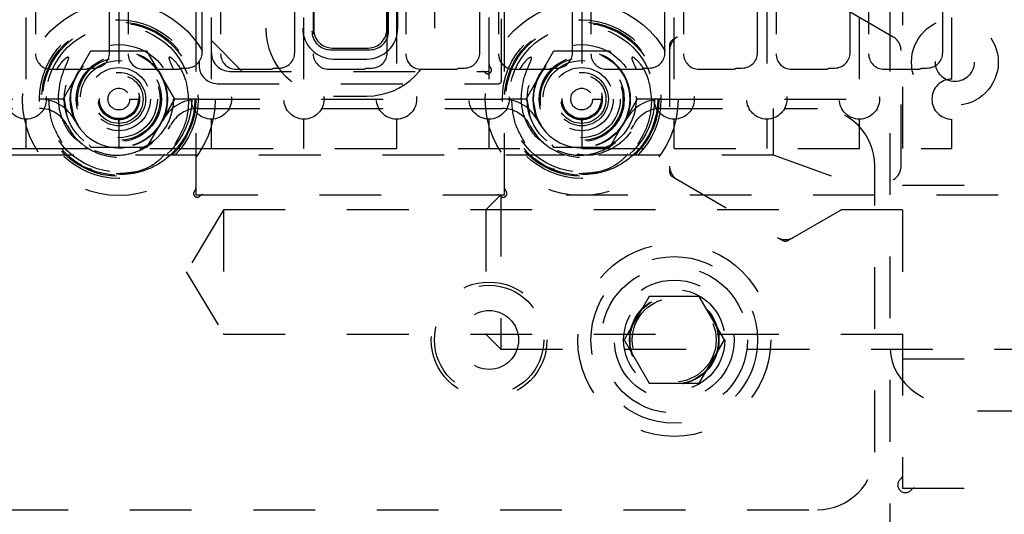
# Model space of a CAD drawing. Header units: inches. Extents: x 1880 to 2363, y -453 to -54.
# Tile 534 of 656: x 1907.767 to 1909.362, y -122.127 to -121.326. Entities that reach past the tile are written whole.
import ezdxf

# ---------------------------------------------------------------- set-up
doc = ezdxf.new("R2010")
doc.units = ezdxf.units.IN
doc.header["$LTSCALE"] = 0.5
doc.header["$MEASUREMENT"] = 0
doc.linetypes.add('HIDDEN', pattern=[0.225, 0.15, -0.075])
doc.layers.add('SID-M-H', color=4, linetype='HIDDEN')

msp = doc.modelspace()

# ---------------------------------------------------------------- linework, layer by layer
at = {"layer": 'SID-M-H'}
for p, q in [((1909.17767, -124.20932), (1909.17767, -117.70932)), ((1909.19734, -119.83432), (1909.19734, -122.08432)), ((1908.05267, -120.30932), (1908.05267, -121.60932)), ((1908.55267, -121.60932), (1908.55267, -120.33932)), ((1907.77767, -121.42182), (1907.77767, -120.49682)), ((1907.92767, -120.49682), (1907.92767, -121.42182)), ((1908.07767, -121.42182), (1908.07767, -120.49682)), ((1908.22767, -121.42182), (1908.22767, -120.49682)), ((1908.37767, -120.49682), (1908.37767, -121.42182)), ((1908.52767, -121.42182), (1908.52767, -120.49682)), ((1908.67767, -120.49682), (1908.67767, -121.42182)), ((1908.82767, -121.42182), (1908.82767, -120.49682)), ((1908.97767, -120.49682), (1908.97767, -121.42182)), ((1909.12767, -121.42182), (1909.12767, -120.49682)), ((1909.27767, -121.42182), (1909.27767, -120.49682)), ((1908.16562, -120.57932), (1908.16562, -121.33932)), ((1908.22562, -120.57932), (1908.22562, -121.33932)), ((1908.24062, -120.57432), (1908.24062, -121.34432)), ((1908.36471, -121.34432), (1908.36471, -120.57432)), ((1908.37971, -121.33932), (1908.37971, -120.57932)), ((1908.43971, -121.33932), (1908.43971, -120.57932)), ((1908.05767, -120.79432), (1908.05767, -121.39932)), ((1908.54767, -121.42432), (1908.54767, -120.79432)), ((1907.79267, -121.04893), (1907.79267, -121.38093)), ((1907.91267, -121.37893), (1907.91267, -121.04893)), ((1907.94267, -121.04893), (1907.94267, -121.38093)), ((1908.06267, -121.37893), (1908.06267, -121.04893)), ((1908.09267, -121.04893), (1908.09267, -121.38093)), ((1908.21267, -121.37893), (1908.21267, -121.04893)), ((1908.24267, -121.04893), (1908.24267, -121.38093)), ((1908.36267, -121.37893), (1908.36267, -121.04893)), ((1908.39267, -121.04893), (1908.39267, -121.38093)), ((1908.51267, -121.37893), (1908.51267, -121.04893)), ((1908.54267, -121.04893), (1908.54267, -121.38093)), ((1908.66267, -121.37893), (1908.66267, -121.04893)), ((1908.69267, -121.04893), (1908.69267, -121.38093)), ((1908.81267, -121.37893), (1908.81267, -121.04893)), ((1908.84267, -121.04893), (1908.84267, -121.38093)), ((1908.96267, -121.37893), (1908.96267, -121.04893)), ((1908.99267, -121.04893), (1908.99267, -121.38093)), ((1909.11267, -121.37893), (1909.11267, -121.04893)), ((1909.14267, -121.04893), (1909.14267, -121.38093)), ((1909.26267, -121.37893), (1909.26267, -121.04893)), ((1908.24345, -121.06615), (1908.24345, -121.34149)), ((1908.36188, -121.34149), (1908.36188, -121.06615)), ((1909.00267, -121.2557), (1908.82517, -121.35818)), ((1909.18267, -121.35385), (1909.01267, -121.2557)), ((1908.07767, -121.35932), (1908.12767, -121.40932)), ((1907.83748, -121.45432), (1907.88258, -121.37622)), ((1907.88258, -121.37622), (1907.97276, -121.37622)), ((1907.97276, -121.37622), (1908.01785, -121.45432)), ((1908.27062, -121.37432), (1908.33471, -121.37432)), ((1908.27345, -121.37149), (1908.33188, -121.37149)), ((1908.58748, -121.45432), (1908.63258, -121.37622)), ((1908.63258, -121.37622), (1908.72276, -121.37622)), ((1908.72276, -121.37622), (1908.72523, -121.38049)), ((1908.82017, -121.36684), (1908.82017, -121.5718)), ((1909.19517, -121.56314), (1909.19517, -121.3755)), ((1908.27562, -121.38932), (1908.32971, -121.38932)), ((1907.81767, -121.40593), (1907.87267, -121.40593)), ((1907.87867, -121.40393), (1907.88767, -121.40393)), ((1907.96767, -121.40593), (1908.02267, -121.40593)), ((1908.02867, -121.40393), (1908.03767, -121.40393)), ((1908.10767, -121.40932), (1908.52767, -121.40932)), ((1908.11767, -121.40593), (1908.17267, -121.40593)), ((1908.17867, -121.40393), (1908.18767, -121.40393)), ((1908.26767, -121.40593), (1908.32267, -121.40593)), ((1908.32867, -121.40393), (1908.33767, -121.40393)), ((1908.41767, -121.40593), (1908.47267, -121.40593)), ((1908.47867, -121.40393), (1908.48767, -121.40393)), ((1908.56767, -121.40593), (1908.62267, -121.40593)), ((1908.62867, -121.40393), (1908.63767, -121.40393)), ((1908.71767, -121.40593), (1908.77267, -121.40593)), ((1908.77867, -121.40393), (1908.78767, -121.40393)), ((1908.86767, -121.40593), (1908.92267, -121.40593)), ((1908.92867, -121.40393), (1908.93767, -121.40393)), ((1909.01767, -121.40593), (1909.07267, -121.40593)), ((1909.07867, -121.40393), (1909.08767, -121.40393)), ((1909.16767, -121.40593), (1909.22267, -121.40593)), ((1909.22867, -121.40393), (1909.23767, -121.40393)), ((1907.92767, -121.42282), (1907.92767, -121.42282)), ((1908.08767, -121.42932), (1908.54267, -121.42932)), ((1908.67767, -121.42282), (1908.67767, -121.42282)), ((1907.45611, -121.45442), (1907.79922, -121.45442)), ((1907.83942, -121.45432), (1907.80442, -121.45432)), ((1907.84023, -121.45908), (1907.83748, -121.45432)), ((1907.84417, -121.48199), (1907.83942, -121.45432)), ((1907.84867, -121.45432), (1907.85468, -121.48455)), ((1907.94528, -121.45432), (1907.95916, -121.45432)), ((1907.96113, -121.45432), (1907.96113, -121.45432)), ((1907.97097, -121.45432), (1907.97097, -121.45432)), ((1908.01785, -121.45432), (1907.97276, -121.53242)), ((1908.05092, -121.45432), (1908.016, -121.45432)), ((1908.05611, -121.45442), (1908.54922, -121.45442)), ((1908.27562, -121.44932), (1908.32971, -121.44932)), ((1908.58942, -121.45432), (1908.55442, -121.45432)), ((1908.59023, -121.45908), (1908.58748, -121.45432)), ((1908.59417, -121.48199), (1908.58942, -121.45432)), ((1908.59867, -121.45432), (1908.60468, -121.48455)), ((1908.69528, -121.45432), (1908.70916, -121.45432)), ((1908.71113, -121.45432), (1908.71113, -121.45432)), ((1908.72097, -121.45432), (1908.72097, -121.45432)), ((1908.76785, -121.45432), (1908.72276, -121.53242)), ((1908.7651, -121.44955), (1908.76785, -121.45432)), ((1908.80092, -121.45432), (1908.766, -121.45432)), ((1908.80611, -121.45442), (1909.17767, -121.45442)), ((1907.45611, -121.46942), (1907.79922, -121.46942)), ((1908.05611, -121.46942), (1908.54922, -121.46942)), ((1908.80611, -121.46942), (1909.05967, -121.46942)), ((1908.98782, -121.46942), (1908.98782, -121.54432)), ((1907.77767, -121.53432), (1907.77767, -121.48682)), ((1907.85468, -121.48455), (1907.8572, -121.49003)), ((1907.92767, -121.48682), (1907.92767, -121.53432)), ((1908.07767, -121.53432), (1908.07767, -121.48682)), ((1908.22767, -121.53432), (1908.22767, -121.48682)), ((1908.37767, -121.48682), (1908.37767, -121.53432)), ((1908.52767, -121.53432), (1908.52767, -121.48682)), ((1908.60468, -121.48455), (1908.6072, -121.49003)), ((1908.67767, -121.48682), (1908.67767, -121.53432)), ((1908.82767, -121.53432), (1908.82767, -121.48682)), ((1908.97767, -121.48682), (1908.97767, -121.53432)), ((1909.12767, -121.53432), (1909.12767, -121.48682)), ((1909.27767, -121.53432), (1909.27767, -121.48682)), ((1907.47767, -121.53432), (1907.77767, -121.53432)), ((1907.77767, -121.53432), (1908.07767, -121.53432)), ((1907.88258, -121.53242), (1907.88011, -121.52814)), ((1907.97276, -121.53242), (1907.88258, -121.53242)), ((1907.97956, -121.52628), (1907.96113, -121.53558)), ((1908.07767, -121.53432), (1908.82767, -121.53432)), ((1908.63258, -121.53242), (1908.63011, -121.52814)), ((1908.72276, -121.53242), (1908.63258, -121.53242)), ((1908.72956, -121.52628), (1908.71113, -121.53558)), ((1908.82767, -121.53432), (1909.27767, -121.53432)), ((1907.3548, -121.54432), (1907.90054, -121.54432)), ((1907.9548, -121.54432), (1908.65054, -121.54432)), ((1908.7048, -121.54432), (1908.98782, -121.54432)), ((1908.98782, -121.54432), (1909.15267, -121.60432)), ((1907.92767, -121.57243), (1907.92767, -121.57243)), ((1908.67767, -121.57243), (1908.67767, -121.57243)), ((1909.15267, -122.02642), (1909.15267, -121.56242)), ((1908.82517, -121.58046), (1909.00267, -121.68294)), ((1909.01267, -121.68294), (1909.18267, -121.58479)), ((1909.19734, -121.59382), (1909.67234, -121.59382)), ((1908.05267, -121.60932), (1909.51303, -121.60932)), ((1908.54684, -121.60932), (1908.52234, -121.63382)), ((1908.54684, -121.60932), (1908.54684, -121.85932)), ((1908.09734, -121.63382), (1908.03695, -121.73432)), ((1908.09734, -121.63382), (1908.09734, -121.83482)), ((1909.19734, -121.63382), (1908.09734, -121.63382)), ((1908.52234, -121.63382), (1908.52234, -121.83482)), ((1908.03695, -121.73432), (1908.09734, -121.83482)), ((1908.78707, -121.7741), (1908.74648, -121.84442)), ((1908.86826, -121.7741), (1908.78707, -121.7741)), ((1908.90886, -121.84442), (1908.86826, -121.7741)), ((1908.09734, -121.83482), (1909.19734, -121.83482)), ((1908.52234, -121.83482), (1908.54684, -121.85932)), ((1908.74648, -121.84442), (1908.78707, -121.91473)), ((1908.86826, -121.91473), (1908.90886, -121.84442)), ((1908.54684, -121.85932), (1909.52194, -121.85932)), ((1909.19734, -121.87482), (1909.67234, -121.87482)), ((1908.78707, -121.91473), (1908.86826, -121.91473)), ((1909.31909, -121.95932), (1910.17767, -121.95932)), ((1909.19734, -122.08432), (1909.67767, -122.08432)), ((1905.54567, -122.11942), (1909.05967, -122.11942))]:
    msp.add_line(p, q, dxfattribs=at)
for centre, radius in [((1907.92767, -121.45432), 0.15625), ((1908.67767, -121.45432), 0.15625), ((1907.92767, -121.45432), 0.1285), ((1907.92767, -121.45432), 0.125), ((1907.92767, -121.45432), 0.12325), ((1908.67767, -121.45432), 0.1285), ((1908.67767, -121.45432), 0.125), ((1908.67767, -121.45432), 0.12325), ((1909.28234, -121.39432), 0.07031), ((1907.92767, -121.45432), 0.11811), ((1908.67767, -121.45432), 0.11811), ((1909.28234, -121.39432), 0.0315), ((1907.92767, -121.45432), 0.08825), ((1907.92767, -121.45432), 0.07874), ((1907.92767, -121.45432), 0.078), ((1908.67767, -121.45432), 0.08825), ((1908.67767, -121.45432), 0.07874), ((1908.67767, -121.45432), 0.078), ((1907.92767, -121.45432), 0.0689), ((1907.92767, -121.45432), 0.06693), ((1907.92767, -121.45432), 0.0625), ((1908.67767, -121.45432), 0.0689), ((1908.67767, -121.45432), 0.06693), ((1908.67767, -121.45432), 0.0625), ((1907.92767, -121.45432), 0.05118), ((1907.92767, -121.45432), 0.04331), ((1908.67767, -121.45432), 0.05118), ((1908.67767, -121.45432), 0.04331), ((1907.77767, -121.45432), 0.0325), ((1907.92767, -121.45432), 0.03937), ((1907.92767, -121.45432), 0.03346), ((1907.92767, -121.45432), 0.0325), ((1907.92767, -121.45432), 0.0315), ((1907.92767, -121.45432), 0.0315), ((1908.07767, -121.45432), 0.0325), ((1908.22767, -121.45432), 0.0325), ((1908.37767, -121.45432), 0.0325), ((1908.52767, -121.45432), 0.0325), ((1908.67767, -121.45432), 0.03937), ((1908.67767, -121.45432), 0.03346), ((1908.67767, -121.45432), 0.0325), ((1908.67767, -121.45432), 0.0315), ((1908.67767, -121.45432), 0.0315), ((1908.82767, -121.45432), 0.0325), ((1908.97767, -121.45432), 0.0325), ((1909.12767, -121.45432), 0.0325), ((1907.92767, -121.45432), 0.01761), ((1908.67767, -121.45432), 0.01761), ((1908.82767, -121.84442), 0.15625), ((1908.82767, -121.84442), 0.135), ((1908.82767, -121.84442), 0.1186), ((1908.82767, -121.84442), 0.097), ((1908.52767, -121.84442), 0.09375), ((1908.52767, -121.84442), 0.0885), ((1908.82767, -121.84442), 0.082), ((1908.82767, -121.84442), 0.07247), ((1908.82767, -121.84442), 0.0722), ((1908.82767, -121.84442), 0.07168), ((1908.82767, -121.84442), 0.068), ((1908.52767, -121.84442), 0.04775)]:
    msp.add_circle(centre, radius, dxfattribs=at)
for centre, radius, start, end in [((1908.27562, -121.33932), 0.11, 180, 270), ((1908.27562, -121.33932), 0.05, 180, 270), ((1908.27062, -121.34432), 0.03, 180, 270), ((1908.27345, -121.34149), 0.03, 180, 270), ((1908.32971, -121.33932), 0.05, 270, 0), ((1908.32971, -121.33932), 0.11, 270, 0), ((1908.33188, -121.34149), 0.03, 270, 0), ((1908.33471, -121.34432), 0.03, 270, 0), ((1908.84517, -121.3755), 0.025, 120, 180), ((1908.83017, -121.36684), 0.01, 120, 180), ((1909.17017, -121.3755), 0.025, 0, 60), ((1907.81767, -121.38093), 0.025, 180, 270), ((1907.92767, -121.45432), 0.079, 206.87743, 180), ((1907.88767, -121.37893), 0.025, 270, 0), ((1907.96767, -121.38093), 0.025, 180, 270), ((1908.03767, -121.37893), 0.025, 270, 0), ((1908.10767, -121.37932), 0.03, 180, 270), ((1908.11767, -121.38093), 0.025, 180, 270), ((1908.18767, -121.37893), 0.025, 270, 0), ((1908.26767, -121.38093), 0.025, 180, 270), ((1908.33767, -121.37893), 0.025, 270, 0), ((1908.41767, -121.38093), 0.025, 180, 270), ((1908.48767, -121.37893), 0.025, 270, 0), ((1908.56767, -121.38093), 0.025, 180, 270), ((1908.67767, -121.45432), 0.079, 206.87743, 180), ((1908.63767, -121.37893), 0.025, 270, 0), ((1908.71767, -121.38093), 0.025, 180, 270), ((1908.78767, -121.37893), 0.025, 270, 0), ((1908.86767, -121.38093), 0.025, 180, 270), ((1908.93767, -121.37893), 0.025, 270, 0), ((1909.01767, -121.38093), 0.025, 180, 270), ((1909.08767, -121.37893), 0.025, 270, 0), ((1909.16767, -121.38093), 0.025, 180, 270), ((1909.23767, -121.37893), 0.025, 270, 0), ((1907.87267, -121.39593), 0.01, 270, 306.8699), ((1908.02267, -121.39593), 0.01, 270, 306.8699), ((1908.08767, -121.39932), 0.03, 180, 270), ((1908.17267, -121.39593), 0.01, 270, 306.8699), ((1908.32267, -121.39593), 0.01, 270, 306.8699), ((1908.47267, -121.39593), 0.01, 270, 306.8699), ((1908.51671, -121.41532), 0.006, 42.59227, 90), ((1908.52554, -121.40719), 0.006, 222.59227, 47.40773), ((1908.53367, -121.39836), 0.006, 180, 227.40773), ((1908.62267, -121.39593), 0.01, 270, 306.8699), ((1908.77267, -121.39593), 0.01, 270, 306.8699), ((1908.92267, -121.39593), 0.01, 270, 306.8699), ((1909.07267, -121.39593), 0.01, 270, 306.8699), ((1909.22267, -121.39593), 0.01, 270, 306.8699), ((1908.54267, -121.42432), 0.005, 270, 0), ((1909.27767, -121.45432), 0.0325, 90, 270), ((1907.79922, -121.51942), 0.065, 26.87743, 90), ((1908.05611, -121.51942), 0.065, 90, 153.12257), ((1908.54922, -121.51942), 0.065, 26.87743, 90), ((1908.80611, -121.51942), 0.065, 90, 153.12257), ((1907.79922, -121.51942), 0.05, 26.87743, 90), ((1908.05611, -121.51942), 0.05, 90, 153.12257), ((1908.54922, -121.51942), 0.05, 26.87743, 90), ((1908.80611, -121.51942), 0.05, 90, 153.12257), ((1909.05967, -121.56242), 0.093, 0, 90), ((1907.92767, -121.45432), 0.094, 206.87743, 333.12257), ((1908.67767, -121.45432), 0.094, 206.87743, 333.12257), ((1908.84517, -121.56314), 0.025, 180, 240), ((1908.83017, -121.5718), 0.01, 180, 240), ((1909.17017, -121.56314), 0.025, 300, 0), ((1908.05479, -121.60719), 0.006, 132.59227, 317.40773), ((1908.04667, -121.59836), 0.006, 312.59227, 0), ((1908.55054, -121.60719), 0.006, 222.59227, 47.40773), ((1908.55867, -121.59836), 0.006, 180, 227.40773), ((1908.06362, -121.61532), 0.006, 90, 137.40773), ((1908.54171, -121.61532), 0.006, 42.59227, 90), ((1909.00767, -121.65695), 0.025, 240, 300), ((1909.00767, -121.67428), 0.01, 240, 300), ((1909.05967, -122.02642), 0.093, 270, 0), ((1909.19234, -122.06495), 0.005, 304.8499, 0), ((1909.20234, -122.07932), 0.0125, 124.8499, 325.1501), ((1909.2167, -122.08932), 0.005, 90, 145.1501)]:
    msp.add_arc(centre, radius, start, end, dxfattribs=at)
msp.add_ellipse((1909.31909, -121.85932), major_axis=(-0.14142, 0), ratio=0.7071068, start_param=0, end_param=1.5707963, dxfattribs=at)
for points, knots in [([(1907.82954, -121.45432), (1907.83055, -121.44248), (1907.83205, -121.42477), (1907.8395, -121.40554), (1907.84361, -121.39626), (1907.84556, -121.39161), (1907.84632, -121.38919), (1907.8465, -121.38795), (1907.84645, -121.38728), (1907.84631, -121.38688), (1907.84607, -121.38663), (1907.84578, -121.38648), (1907.84531, -121.38643), (1907.84413, -121.38668), (1907.8404, -121.38885), (1907.83143, -121.39782), (1907.81971, -121.41755), (1907.8146, -121.43906), (1907.81433, -121.45212), (1907.81429, -121.45432)], [0, 0, 0, 0, 0.23796142, 0.35586481, 0.41395627, 0.44300957, 0.45767228, 0.46502019, 0.46814497, 0.47130467, 0.47318958, 0.47507535, 0.47774085, 0.48267955, 0.49891534, 0.56383282, 0.73653813, 0.95560216, 1, 1, 1, 1]), ([(1908.04104, -121.45432), (1908.03998, -121.44307), (1908.03807, -121.42293), (1908.02615, -121.40093), (1908.01657, -121.39014), (1908.01176, -121.38692), (1908.01035, -121.38649), (1908.00986, -121.38643), (1908.00946, -121.38651), (1908.00919, -121.38668), (1908.00899, -121.38696), (1908.00884, -121.38744), (1908.00888, -121.38893), (1908.0107, -121.39421), (1908.01656, -121.40676), (1908.02401, -121.42759), (1908.02519, -121.44529), (1908.02579, -121.45432)], [0, 0, 0, 0, 0.2257023, 0.4042496, 0.4931466, 0.5153527, 0.5191338, 0.5229358, 0.5250771, 0.5272378, 0.5291333, 0.5319246, 0.5373757, 0.5588102, 0.6434775, 0.8183439, 1, 1, 1, 1]), ([(1908.57954, -121.45432), (1908.58055, -121.44248), (1908.58205, -121.42477), (1908.5895, -121.40554), (1908.59361, -121.39626), (1908.59556, -121.39161), (1908.59632, -121.38919), (1908.5965, -121.38795), (1908.59645, -121.38728), (1908.59631, -121.38688), (1908.59607, -121.38663), (1908.59578, -121.38648), (1908.59531, -121.38643), (1908.59413, -121.38668), (1908.5904, -121.38885), (1908.58143, -121.39782), (1908.56971, -121.41755), (1908.5646, -121.43906), (1908.56433, -121.45212), (1908.56429, -121.45432)], [0, 0, 0, 0, 0.23796142, 0.35586481, 0.41395627, 0.44300957, 0.45767228, 0.46502019, 0.46814497, 0.47130467, 0.47318958, 0.47507535, 0.47774085, 0.48267955, 0.49891534, 0.56383282, 0.73653813, 0.95560216, 1, 1, 1, 1]), ([(1908.79104, -121.45432), (1908.78998, -121.44307), (1908.78807, -121.42293), (1908.77615, -121.40093), (1908.76657, -121.39014), (1908.76176, -121.38692), (1908.76035, -121.38649), (1908.75986, -121.38643), (1908.75946, -121.38651), (1908.75919, -121.38668), (1908.75899, -121.38696), (1908.75884, -121.38744), (1908.75888, -121.38893), (1908.7607, -121.39421), (1908.76656, -121.40676), (1908.77401, -121.42759), (1908.77519, -121.44529), (1908.77579, -121.45432)], [0, 0, 0, 0, 0.2257023, 0.4042496, 0.4931466, 0.5153527, 0.5191338, 0.5229358, 0.5250771, 0.5272378, 0.5291333, 0.5319246, 0.5373757, 0.5588102, 0.6434775, 0.8183439, 1, 1, 1, 1]), ([(1907.83588, -121.52499), (1907.82973, -121.5145), (1907.81695, -121.4927), (1907.8152, -121.46743), (1907.81429, -121.45432)], [0, 0, 0, 0, 0.48118328, 1, 1, 1, 1]), ([(1907.82954, -121.45432), (1907.82964, -121.4573), (1907.83006, -121.47068), (1907.83762, -121.49385), (1907.85108, -121.51497), (1907.86266, -121.5222), (1907.86513, -121.52374)], [0, 0, 0, 0, 0.1103256, 0.495314, 0.891973, 1, 1, 1, 1]), ([(1907.88818, -121.53772), (1907.89717, -121.5407), (1907.91615, -121.54699), (1907.94693, -121.54388), (1907.97558, -121.53157), (1907.99842, -121.51061), (1908.01005, -121.48903), (1908.01389, -121.47459), (1908.01505, -121.46819), (1908.01547, -121.46515), (1908.01577, -121.46217), (1908.01594, -121.45993), (1908.01608, -121.45716), (1908.0161, -121.45528), (1908.01611, -121.45432)], [0, 0, 0, 0, 0.15673934, 0.33107724, 0.50213067, 0.67030661, 0.83826933, 0.90261227, 0.91866633, 0.94666975, 0.95366798, 0.96869858, 0.983972, 1, 1, 1, 1]), ([(1908.04104, -121.45432), (1908.0401, -121.46741), (1908.03819, -121.4937), (1908.0248, -121.51638), (1908.01809, -121.52776)], [0, 0, 0, 0, 0.4982217, 1, 1, 1, 1]), ([(1908.58588, -121.52499), (1908.57973, -121.5145), (1908.56695, -121.4927), (1908.5652, -121.46743), (1908.56429, -121.45432)], [0, 0, 0, 0, 0.48118328, 1, 1, 1, 1]), ([(1908.57954, -121.45432), (1908.57964, -121.4573), (1908.58006, -121.47068), (1908.58762, -121.49385), (1908.60108, -121.51497), (1908.61266, -121.5222), (1908.61513, -121.52374)], [0, 0, 0, 0, 0.1103256, 0.495314, 0.891973, 1, 1, 1, 1]), ([(1908.63818, -121.53772), (1908.64717, -121.5407), (1908.66615, -121.54699), (1908.69693, -121.54388), (1908.72558, -121.53157), (1908.74842, -121.51061), (1908.76005, -121.48903), (1908.76389, -121.47459), (1908.76505, -121.46819), (1908.76547, -121.46515), (1908.76577, -121.46217), (1908.76594, -121.45993), (1908.76608, -121.45716), (1908.7661, -121.45528), (1908.76611, -121.45432)], [0, 0, 0, 0, 0.1567393, 0.3310772, 0.5021307, 0.6703066, 0.8382693, 0.9026123, 0.9186663, 0.9466697, 0.953668, 0.9686986, 0.983972, 1, 1, 1, 1]), ([(1908.66993, -121.54319), (1908.67659, -121.54409), (1908.69384, -121.54643), (1908.72158, -121.53814), (1908.7487, -121.52033), (1908.76802, -121.49426), (1908.77526, -121.47065), (1908.77569, -121.45729), (1908.77579, -121.45432)], [0, 0, 0, 0, 0.1284288, 0.3324816, 0.5385166, 0.7437376, 0.9429204, 1, 1, 1, 1]), ([(1908.79104, -121.45432), (1908.7901, -121.46741), (1908.78819, -121.4937), (1908.7748, -121.51638), (1908.76809, -121.52776)], [0, 0, 0, 0, 0.4982217, 1, 1, 1, 1]), ([(1907.92767, -121.49369), (1907.92767, -121.49257), (1907.92767, -121.49025), (1907.92767, -121.48761), (1907.92767, -121.48607), (1907.92767, -121.4859), (1907.92767, -121.48581)], [0, 0, 0, 0, 0.2702613, 0.5624294, 0.7897364, 1, 1, 1, 1]), ([(1908.67767, -121.49369), (1908.67767, -121.49257), (1908.67767, -121.49025), (1908.67767, -121.48761), (1908.67767, -121.48607), (1908.67767, -121.4859), (1908.67767, -121.48581)], [0, 0, 0, 0, 0.2702613, 0.5624294, 0.7897364, 1, 1, 1, 1]), ([(1908.01592, -121.54035), (1908.0147, -121.54157), (1908.00384, -121.55241), (1907.97931, -121.56851), (1907.93945, -121.57847), (1907.89995, -121.57368), (1907.87155, -121.56267), (1907.86052, -121.55107), (1907.85848, -121.54892)], [0, 0, 0, 0, 0.0296945, 0.2651226, 0.4965645, 0.7242061, 0.9489615, 1, 1, 1, 1]), ([(1908.76592, -121.54035), (1908.7647, -121.54157), (1908.75384, -121.55241), (1908.72931, -121.56851), (1908.68945, -121.57847), (1908.64995, -121.57368), (1908.62155, -121.56267), (1908.61052, -121.55107), (1908.60848, -121.54892)], [0, 0, 0, 0, 0.0296945, 0.2651226, 0.4965645, 0.7242061, 0.9489615, 1, 1, 1, 1]), ([(1908.00235, -121.54345), (1907.99858, -121.54753), (1907.98595, -121.56118), (1907.9578, -121.57373), (1907.93402, -121.57481), (1907.92324, -121.5753)], [0, 0, 0, 0, 0.1888255, 0.6321303, 1, 1, 1, 1]), ([(1908.75235, -121.54345), (1908.74858, -121.54753), (1908.73595, -121.56118), (1908.7078, -121.57373), (1908.68402, -121.57481), (1908.67324, -121.5753)], [0, 0, 0, 0, 0.1888255, 0.6321303, 1, 1, 1, 1]), ([(1907.8839, -121.56814), (1907.88152, -121.56791), (1907.87882, -121.56766), (1907.87666, -121.56617), (1907.87641, -121.56599)], [0, 0, 0, 0, 0.8839994, 1, 1, 1, 1]), ([(1908.6339, -121.56814), (1908.63152, -121.56791), (1908.62882, -121.56766), (1908.62666, -121.56617), (1908.62641, -121.56599)], [0, 0, 0, 0, 0.8839994, 1, 1, 1, 1])]:
    msp.add_open_spline(points, degree=3, knots=knots, dxfattribs=at)

doc.saveas('drawing.dxf')
